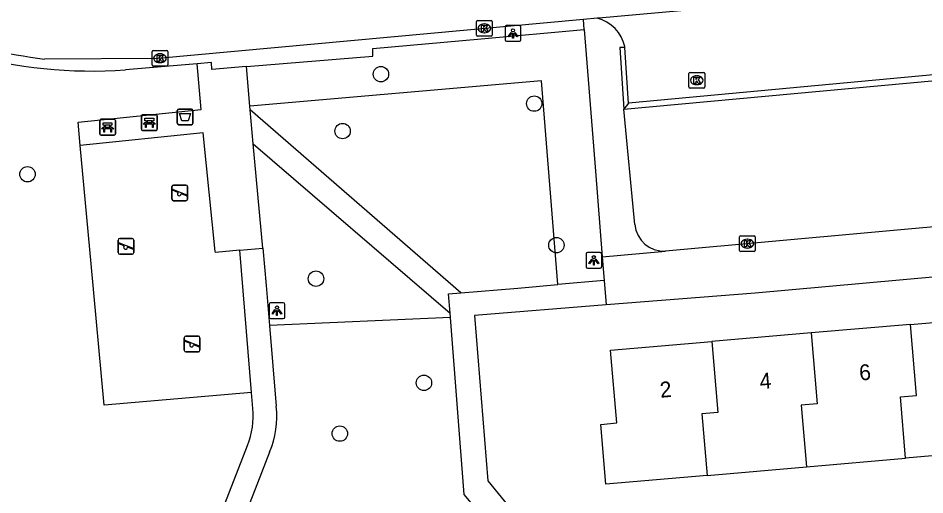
# Model space of a CAD drawing. Extents: x 162990 to 165007, y 383433 to 384336.
# Drawn here: x 164218.6 to 164276.2, y 383707.7 to 383737.9 of the extents above; entities that cross this region are included whole.
import ezdxf

# ---------------------------------------------------------------- set-up
doc = ezdxf.new("R2010")
doc.units = 0
for name, color, linetype in [('IMGEO_Afvalbak', 7, 'Continuous'), ('IMGEO_Bank', 7, 'Continuous'), ('IMGEO_Boom', 7, 'Continuous'), ('IMGEO_Groenvoorziening', 7, 'Continuous'), ('IMGEO_Kolk', 7, 'Continuous'), ('IMGEO_Lichtpunt', 7, 'Continuous'), ('IMGEO_Muur', 7, 'Continuous'), ('IMGEO_Pand', 7, 'Continuous'), ('IMGEO_Pand_nummerreeks', 7, 'Continuous'), ('IMGEO_Parkeervlak_open', 7, 'Continuous'), ('IMGEO_Rijbaan_lokaal_open', 7, 'Continuous'), ('IMGEO_Speelvoorziening', 7, 'Continuous'), ('IMGEO_Verkeerseiland_open', 7, 'Continuous'), ('IMGEO_Voetpad_halfverhard', 7, 'Continuous'), ('IMGEO_Voetpad_open', 7, 'Continuous')]:
    doc.layers.add(name, color=color, linetype=linetype)

msp = doc.modelspace()

# ---------------------------------------------------------------- linework, layer by layer
at = {"layer": 'IMGEO_Afvalbak'}
for p, q in [((164228.719, 383731.255), (164228.719, 383732.055)), ((164228.719, 383732.055), (164228.719, 383731.255)), ((164228.819, 383732.155), (164229.609, 383732.155)), ((164229.609, 383732.155), (164228.819, 383732.155)), ((164229.709, 383732.055), (164229.709, 383731.255)), ((164229.709, 383731.255), (164229.709, 383732.055)), ((164229.609, 383731.155), (164228.819, 383731.155)), ((164228.819, 383731.155), (164229.609, 383731.155))]:
    msp.add_line(p, q, dxfattribs=at)
msp.add_lwpolyline([(164228.862, 383731.869), (164229.566, 383731.869), (164229.417, 383731.399), (164229.011, 383731.399), (164228.862, 383731.869)], dxfattribs=at)
for centre, start, end in [((164228.819, 383732.055), 90, 180), ((164228.819, 383732.055), 90, 180), ((164229.609, 383732.055), 0, 90), ((164229.609, 383732.055), 360, 90), ((164228.819, 383731.255), 180, 270), ((164228.819, 383731.255), 180, 270), ((164229.609, 383731.255), 270, 0), ((164229.609, 383731.255), 270, 0)]:
    msp.add_arc(centre, 0.1, start, end, dxfattribs=at)
at = {"layer": 'IMGEO_Bank'}
for p, q in [((164226.446, 383730.869), (164226.446, 383731.71)), ((164226.446, 383731.71), (164226.446, 383730.869)), ((164226.521, 383731.794), (164227.362, 383731.794)), ((164227.362, 383731.794), (164226.521, 383731.794)), ((164227.446, 383731.719), (164227.446, 383730.878)), ((164227.446, 383730.878), (164227.446, 383731.719)), ((164223.792, 383730.578), (164223.792, 383731.419)), ((164223.792, 383731.419), (164223.792, 383730.578)), ((164223.867, 383731.503), (164224.708, 383731.503)), ((164224.708, 383731.503), (164223.867, 383731.503)), ((164224.101, 383731.009), (164224.101, 383731.115)), ((164224.145, 383731.115), (164224.145, 383731.009)), ((164224.433, 383731.121), (164224.151, 383731.121)), ((164224.439, 383731.009), (164224.439, 383731.115)), ((164224.483, 383731.115), (164224.483, 383731.009)), ((164224.792, 383731.428), (164224.792, 383730.587)), ((164224.792, 383730.587), (164224.792, 383731.428)), ((164227.143, 383731.192), (164226.75, 383731.192)), ((164226.755, 383731.3), (164226.755, 383731.406)), ((164226.799, 383731.406), (164226.799, 383731.3)), ((164227.087, 383731.412), (164226.805, 383731.412)), ((164226.805, 383731.294), (164227.087, 383731.294)), ((164227.093, 383731.3), (164227.093, 383731.406)), ((164227.137, 383731.406), (164227.137, 383731.3)), ((164224.717, 383730.503), (164223.876, 383730.503)), ((164223.876, 383730.503), (164224.717, 383730.503)), ((164224.489, 383730.901), (164224.096, 383730.901)), ((164224.151, 383731.003), (164224.433, 383731.003)), ((164227.371, 383730.794), (164226.53, 383730.794)), ((164226.53, 383730.794), (164227.371, 383730.794))]:
    msp.add_line(p, q, dxfattribs=at)
for points in [[(164224.095, 383731.121), (164224.009, 383731.121), (164224.009, 383731.282), (164224.572, 383731.282), (164224.572, 383731.121), (164224.489, 383731.121)], [(164226.693, 383731.192), (164226.551, 383731.192), (164226.663, 383731.294), (164226.749, 383731.294)], [(164226.749, 383731.412), (164226.663, 383731.412), (164226.663, 383731.573), (164227.226, 383731.573), (164227.226, 383731.412), (164227.143, 383731.412)], [(164226.743, 383731.185), (164226.743, 383730.978), (164226.7, 383730.978), (164226.7, 383731.185)], [(164227.143, 383731.294), (164227.226, 383731.294), (164227.338, 383731.192), (164227.199, 383731.192)], [(164227.193, 383731.185), (164227.193, 383730.978), (164227.149, 383730.978), (164227.149, 383731.185)], [(164224.039, 383730.901), (164223.897, 383730.901), (164224.009, 383731.003), (164224.095, 383731.003)], [(164224.089, 383730.894), (164224.089, 383730.687), (164224.046, 383730.687), (164224.046, 383730.894)], [(164224.489, 383731.003), (164224.572, 383731.003), (164224.684, 383730.901), (164224.545, 383730.901)], [(164224.539, 383730.894), (164224.539, 383730.687), (164224.495, 383730.687), (164224.495, 383730.894)]]:
    msp.add_lwpolyline(points, dxfattribs=at)
for centre, radius, start, end in [((164226.524, 383731.716), 0.0779, 92.4484, 184.28452), ((164226.524, 383731.716), 0.0779, 92.4484, 184.28452), ((164227.368, 383731.716), 0.0779, 2.4484, 94.28452), ((164227.368, 383731.716), 0.0779, 2.4484, 94.28452), ((164223.87, 383731.425), 0.0779, 92.4484, 184.28452), ((164223.87, 383731.425), 0.0779, 92.4484, 184.28452), ((164224.094, 383731.114), 0.00671, 2.89567, 87.10433), ((164224.151, 383731.114), 0.00671, 92.89567, 177.10433), ((164224.433, 383731.114), 0.00671, 2.89567, 87.10433), ((164224.49, 383731.114), 0.00671, 92.89567, 177.10433), ((164224.714, 383731.425), 0.0779, 2.4484, 94.28452), ((164224.714, 383731.425), 0.0779, 2.4484, 94.28452), ((164226.693, 383731.185), 0.00671, 2.89567, 87.10433), ((164226.75, 383731.185), 0.00671, 92.89567, 177.10433), ((164226.748, 383731.405), 0.00671, 2.89567, 87.10433), ((164226.748, 383731.301), 0.00671, 272.89567, 357.10433), ((164226.805, 383731.405), 0.00671, 92.89567, 177.10433), ((164226.805, 383731.301), 0.00671, 182.89567, 267.10433), ((164227.087, 383731.405), 0.00671, 2.89567, 87.10433), ((164227.087, 383731.301), 0.00671, 272.89567, 357.10433), ((164227.144, 383731.405), 0.00671, 92.89567, 177.10433), ((164227.144, 383731.301), 0.00671, 182.89567, 267.10433), ((164227.142, 383731.185), 0.00671, 2.89567, 87.10433), ((164227.199, 383731.185), 0.00671, 92.89567, 177.10433), ((164223.87, 383730.581), 0.0779, 182.4484, 274.28452), ((164223.87, 383730.581), 0.0779, 182.4484, 274.28452), ((164224.039, 383730.894), 0.00671, 2.89567, 87.10433), ((164224.096, 383730.894), 0.00671, 92.89567, 177.10433), ((164224.094, 383731.01), 0.00671, 272.89567, 357.10433), ((164224.151, 383731.01), 0.00671, 182.89567, 267.10433), ((164224.433, 383731.01), 0.00671, 272.89567, 357.10433), ((164224.49, 383731.01), 0.00671, 182.89567, 267.10433), ((164224.488, 383730.894), 0.00671, 2.89567, 87.10433), ((164224.545, 383730.894), 0.00671, 92.89567, 177.10433), ((164224.714, 383730.581), 0.0779, 272.4484, 4.28452), ((164224.714, 383730.581), 0.0779, 272.4484, 4.28452), ((164226.524, 383730.872), 0.0779, 182.4484, 274.28452), ((164226.524, 383730.872), 0.0779, 182.4484, 274.28452), ((164227.368, 383730.872), 0.0779, 272.4484, 4.28452), ((164227.368, 383730.872), 0.0779, 272.4484, 4.28452)]:
    msp.add_arc(centre, radius, start, end, dxfattribs=at)
at = {"layer": 'IMGEO_Boom'}
for centre in [(164241.643, 383734.364), (164251.372, 383732.497), (164239.21, 383730.753), (164219.211, 383728.015), (164252.78, 383723.519), (164237.521, 383721.39), (164244.373, 383714.782), (164239.032, 383711.561)]:
    msp.add_circle(centre, 0.489, dxfattribs=at)
at = {"layer": 'IMGEO_Groenvoorziening'}
for points in [[(164252.866, 383721.014), (164251.829, 383733.94), (164233.325, 383732.325)], [(164233.427, 383714.178), (164224.079, 383713.37), (164223.25, 383722.331), (164222.892, 383726.202), (164222.557, 383729.83)], [(164246.055, 383718.926), (164234.578, 383718.423)]]:
    msp.add_lwpolyline(points, dxfattribs=at)
at = {"layer": 'IMGEO_Kolk'}
for p, q in [((164247.706, 383736.847), (164247.706, 383737.699)), ((164247.781, 383737.773), (164248.633, 383737.773)), ((164248.194, 383737.553), (164248.219, 383737.553)), ((164248.707, 383737.699), (164248.707, 383736.847)), ((164248.217, 383736.993), (164248.192, 383736.993)), ((164248.633, 383736.773), (164247.781, 383736.773)), ((164227.116, 383734.95), (164227.116, 383735.802)), ((164227.191, 383735.876), (164228.043, 383735.876)), ((164227.604, 383735.656), (164227.629, 383735.656)), ((164228.117, 383735.802), (164228.117, 383734.95)), ((164227.627, 383735.096), (164227.602, 383735.096)), ((164228.043, 383734.876), (164227.191, 383734.876)), ((164261.191, 383733.554), (164261.191, 383734.406)), ((164261.266, 383734.48), (164262.118, 383734.48)), ((164261.679, 383734.26), (164261.704, 383734.26)), ((164262.192, 383734.406), (164262.192, 383733.554)), ((164262.118, 383733.48), (164261.266, 383733.48)), ((164261.702, 383733.7), (164261.677, 383733.7)), ((164264.403, 383723.187), (164264.403, 383724.039)), ((164264.478, 383724.113), (164265.33, 383724.113)), ((164264.891, 383723.893), (164264.916, 383723.893)), ((164265.404, 383724.039), (164265.404, 383723.187)), ((164265.33, 383723.113), (164264.478, 383723.113)), ((164264.914, 383723.333), (164264.889, 383723.333))]:
    msp.add_line(p, q, dxfattribs=at)
for points in [[(164247.706, 383736.847), (164247.706, 383737.699)], [(164247.781, 383737.773), (164248.633, 383737.773)], [(164248.027, 383737.473), (164248.15, 383737.473), (164248.15, 383737.322), (164248.28, 383737.473), (164248.444, 383737.473), (164248.298, 383737.322), (164248.451, 383737.073), (164248.299, 383737.073), (164248.214, 383737.237), (164248.15, 383737.17), (164248.15, 383737.073), (164248.027, 383737.073), (164248.027, 383737.473)], [(164248.707, 383737.699), (164248.707, 383736.847)], [(164248.633, 383736.773), (164247.781, 383736.773)], [(164227.116, 383734.95), (164227.116, 383735.802)], [(164227.191, 383735.876), (164228.043, 383735.876)], [(164228.117, 383735.802), (164228.117, 383734.95)], [(164227.437, 383735.576), (164227.56, 383735.576), (164227.56, 383735.425), (164227.69, 383735.576), (164227.854, 383735.576), (164227.708, 383735.425), (164227.861, 383735.176), (164227.709, 383735.176), (164227.624, 383735.34), (164227.56, 383735.273), (164227.56, 383735.176), (164227.437, 383735.176), (164227.437, 383735.576)], [(164228.043, 383734.876), (164227.191, 383734.876)], [(164261.191, 383733.554), (164261.191, 383734.406)], [(164261.266, 383734.48), (164262.118, 383734.48)], [(164261.512, 383734.18), (164261.635, 383734.18), (164261.635, 383734.029), (164261.765, 383734.18), (164261.929, 383734.18), (164261.783, 383734.029), (164261.936, 383733.78), (164261.784, 383733.78), (164261.699, 383733.944), (164261.635, 383733.877), (164261.635, 383733.78), (164261.512, 383733.78), (164261.512, 383734.18)], [(164262.192, 383734.406), (164262.192, 383733.554)], [(164262.118, 383733.48), (164261.266, 383733.48)], [(164264.403, 383723.187), (164264.403, 383724.039)], [(164264.478, 383724.113), (164265.33, 383724.113)], [(164264.724, 383723.813), (164264.847, 383723.813), (164264.847, 383723.662), (164264.977, 383723.813), (164265.141, 383723.813), (164264.995, 383723.662), (164265.148, 383723.413), (164264.996, 383723.413), (164264.911, 383723.577), (164264.847, 383723.51), (164264.847, 383723.413), (164264.724, 383723.413), (164264.724, 383723.813)], [(164265.404, 383724.039), (164265.404, 383723.187)], [(164265.33, 383723.113), (164264.478, 383723.113)]]:
    msp.add_lwpolyline(points, dxfattribs=at)
for centre, start, end in [((164247.783, 383737.697), 91.55205, 178.44795), ((164247.783, 383737.697), 91.55205, 178.44795), ((164248.631, 383737.697), 1.55205, 88.44795), ((164248.631, 383737.697), 1.55205, 88.44795), ((164247.783, 383736.849), 181.55205, 268.44795), ((164247.783, 383736.849), 181.55205, 268.44795), ((164248.631, 383736.849), 271.55205, 358.44795), ((164248.631, 383736.849), 271.55205, 358.44795), ((164227.193, 383735.8), 91.55205, 178.44795), ((164227.193, 383735.8), 91.55205, 178.44795), ((164228.041, 383735.8), 1.55205, 88.44795), ((164228.041, 383735.8), 1.55205, 88.44795), ((164227.193, 383734.952), 181.55205, 268.44795), ((164227.193, 383734.952), 181.55205, 268.44795), ((164228.041, 383734.952), 271.55205, 358.44795), ((164228.041, 383734.952), 271.55205, 358.44795), ((164261.268, 383734.404), 91.55205, 178.44795), ((164261.268, 383734.404), 91.55205, 178.44795), ((164262.116, 383734.404), 1.55205, 88.44795), ((164262.116, 383734.404), 1.55205, 88.44795), ((164261.268, 383733.556), 181.55205, 268.44795), ((164261.268, 383733.556), 181.55205, 268.44795), ((164262.116, 383733.556), 271.55205, 358.44795), ((164262.116, 383733.556), 271.55205, 358.44795), ((164264.48, 383724.037), 91.55205, 178.44795), ((164264.48, 383724.037), 91.55205, 178.44795), ((164265.328, 383724.037), 1.55205, 88.44795), ((164265.328, 383724.037), 1.55205, 88.44795), ((164264.48, 383723.189), 181.55205, 268.44795), ((164264.48, 383723.189), 181.55205, 268.44795), ((164265.328, 383723.189), 271.55205, 358.44795), ((164265.328, 383723.189), 271.55205, 358.44795)]:
    msp.add_arc(centre, 0.0765, start, end, dxfattribs=at)
for centre, major_axis, ratio, start_param, end_param in [((164248.193, 383737.273), (-0.387, 0.002), 0.722429, 4.712389, 7.853982), ((164248.218, 383737.273), (-0.39, 0.002), 0.717154, 1.570796, 4.712389), ((164227.603, 383735.376), (-0.387, 0.002), 0.722429, 4.712389, 7.853982), ((164227.628, 383735.376), (-0.39, 0.002), 0.717154, 1.570796, 4.712389), ((164261.678, 383733.98), (-0.387, 0.002), 0.722429, 4.712389, 7.853982), ((164261.703, 383733.98), (-0.39, 0.002), 0.717154, 1.570796, 4.712389), ((164264.89, 383723.613), (-0.387, 0.002), 0.722429, 4.712389, 7.853982), ((164264.915, 383723.613), (-0.39, 0.002), 0.717154, 1.570796, 4.712389)]:
    msp.add_ellipse(centre, major_axis=major_axis, ratio=ratio, start_param=start_param, end_param=end_param, dxfattribs=at)
at = {"layer": 'IMGEO_Lichtpunt'}
for p, q in [((164250.428, 383737.447), (164249.62, 383737.447)), ((164250.428, 383737.447), (164249.62, 383737.447)), ((164249.526, 383737.352), (164249.526, 383736.545)), ((164249.526, 383737.352), (164249.526, 383736.545)), ((164250.522, 383736.545), (164250.522, 383737.352)), ((164250.522, 383736.545), (164250.522, 383737.352)), ((164249.62, 383736.451), (164250.428, 383736.451)), ((164249.62, 383736.451), (164250.428, 383736.451)), ((164255.562, 383723.052), (164254.754, 383723.052)), ((164255.562, 383723.052), (164254.754, 383723.052)), ((164254.66, 383722.957), (164254.66, 383722.15)), ((164254.66, 383722.957), (164254.66, 383722.15)), ((164255.656, 383722.15), (164255.656, 383722.957)), ((164255.656, 383722.15), (164255.656, 383722.957)), ((164254.754, 383722.056), (164255.562, 383722.056)), ((164254.754, 383722.056), (164255.562, 383722.056)), ((164234.544, 383719.762), (164234.544, 383718.955)), ((164234.544, 383719.762), (164234.544, 383718.955)), ((164235.446, 383719.857), (164234.638, 383719.857)), ((164235.446, 383719.857), (164234.638, 383719.857)), ((164235.54, 383718.955), (164235.54, 383719.762)), ((164235.54, 383718.955), (164235.54, 383719.762)), ((164234.638, 383718.861), (164235.446, 383718.861)), ((164234.638, 383718.861), (164235.446, 383718.861))]:
    msp.add_line(p, q, dxfattribs=at)
for points in [[(164249.9, 383737.016), (164249.939, 383736.988), (164249.751, 383736.726), (164249.713, 383736.753), (164249.9, 383737.016)], [(164250.002, 383736.968), (164250.049, 383736.968), (164250.049, 383736.646), (164250.002, 383736.646), (164250.002, 383736.968)], [(164250.112, 383736.988), (164250.15, 383737.015), (164250.337, 383736.753), (164250.298, 383736.725), (164250.112, 383736.988)], [(164255.034, 383722.621), (164255.073, 383722.593), (164254.885, 383722.331), (164254.847, 383722.358), (164255.034, 383722.621)], [(164255.136, 383722.573), (164255.183, 383722.573), (164255.183, 383722.251), (164255.136, 383722.251), (164255.136, 383722.573)], [(164255.246, 383722.593), (164255.284, 383722.62), (164255.471, 383722.358), (164255.432, 383722.33), (164255.246, 383722.593)], [(164234.918, 383719.426), (164234.957, 383719.398), (164234.769, 383719.136), (164234.731, 383719.163), (164234.918, 383719.426)], [(164235.02, 383719.378), (164235.067, 383719.378), (164235.067, 383719.056), (164235.02, 383719.056), (164235.02, 383719.378)], [(164235.13, 383719.398), (164235.168, 383719.425), (164235.355, 383719.163), (164235.316, 383719.135), (164235.13, 383719.398)]]:
    msp.add_lwpolyline(points, dxfattribs=at)
for centre in [(164250.025, 383737.15), (164255.159, 383722.755), (164235.043, 383719.56)]:
    msp.add_circle(centre, 0.0994, dxfattribs=at)
for centre, start, end in [((164249.62, 383737.352), 90, 180), ((164249.62, 383737.352), 90, 180), ((164250.428, 383737.352), 0, 90), ((164250.428, 383737.352), 0, 90), ((164249.62, 383736.545), 180, 270), ((164249.62, 383736.545), 180, 270), ((164250.428, 383736.545), 270, 0), ((164250.428, 383736.545), 270, 360), ((164254.754, 383722.957), 90, 180), ((164254.754, 383722.957), 90, 180), ((164255.562, 383722.957), 0, 90), ((164255.562, 383722.957), 0, 90), ((164254.754, 383722.15), 180, 270), ((164254.754, 383722.15), 180, 270), ((164255.562, 383722.15), 270, 0), ((164255.562, 383722.15), 270, 360), ((164234.638, 383719.762), 90, 180), ((164234.638, 383719.762), 90, 180), ((164235.446, 383719.762), 0, 90), ((164235.446, 383719.762), 0, 90), ((164234.638, 383718.955), 180, 270), ((164234.638, 383718.955), 180, 270), ((164235.446, 383718.955), 270, 0), ((164235.446, 383718.955), 270, 360)]:
    msp.add_arc(centre, 0.0946, start, end, dxfattribs=at)
at = {"layer": 'IMGEO_Muur'}
for points in [[(164257.122, 383736.062), (164256.811, 383736.059), (164257.051, 383732.139)], [(164257.356, 383732.529), (164257.122, 383736.062)], [(164257.356, 383732.529), (164257.051, 383732.139)]]:
    msp.add_lwpolyline(points, dxfattribs=at)
at = {"layer": 'IMGEO_Pand'}
for points in [[(164275.245, 383718.492), (164281.545, 383719.036)], [(164275.245, 383718.492), (164268.944, 383717.949)], [(164274.947, 383710), (164274.612, 383713.901), (164275.63, 383713.985), (164275.245, 383718.492)], [(164268.944, 383717.949), (164262.643, 383717.406)], [(164268.944, 383717.949), (164269.329, 383713.444), (164268.311, 383713.36), (164268.646, 383709.457)], [(164262.345, 383708.914), (164255.924, 383708.36), (164255.598, 383712.149), (164256.622, 383712.237), (164256.224, 383716.852), (164262.643, 383717.406)], [(164262.643, 383717.406), (164263.028, 383712.904), (164262.01, 383712.82), (164262.345, 383708.914)], [(164281.247, 383710.544), (164274.947, 383710)], [(164268.646, 383709.457), (164274.947, 383710)], [(164262.345, 383708.914), (164268.646, 383709.457)]]:
    msp.add_lwpolyline(points, dxfattribs=at)
at = {"layer": 'IMGEO_Parkeervlak_open'}
msp.add_lwpolyline([(164288.746, 383735.451), (164257.356, 383732.529)], dxfattribs=at)
at = {"layer": 'IMGEO_Rijbaan_lokaal_open'}
for points in [[(164268.478, 383739.109), (164255.469, 383737.921), (164255.369, 383737.912)], [(164254.49, 383737.832), (164227.497, 383735.367), (164220.298, 383735.307)], [(164255.369, 383737.912), (164254.49, 383737.832)]]:
    msp.add_lwpolyline(points, dxfattribs=at)
msp.add_arc((164225.986, 383776.48), 41.564, 241.96483, 262.13373, dxfattribs=at)
at = {"layer": 'IMGEO_Speelvoorziening'}
for p, q in [((164228.379, 383726.433), (164228.379, 383727.233)), ((164228.379, 383727.233), (164228.379, 383726.433)), ((164228.448, 383727.058), (164229.324, 383726.705)), ((164228.479, 383727.333), (164229.269, 383727.333)), ((164229.269, 383727.333), (164228.479, 383727.333)), ((164229.369, 383727.233), (164229.369, 383726.433)), ((164229.369, 383726.433), (164229.369, 383727.233)), ((164228.762, 383726.861), (164228.423, 383726.998)), ((164229.3, 383726.645), (164228.96, 383726.782)), ((164229.269, 383726.333), (164228.479, 383726.333)), ((164228.479, 383726.333), (164229.269, 383726.333)), ((164224.965, 383723.044), (164224.965, 383723.844)), ((164224.965, 383723.844), (164224.965, 383723.044)), ((164225.348, 383723.472), (164225.009, 383723.609)), ((164225.034, 383723.669), (164225.91, 383723.316)), ((164225.065, 383723.944), (164225.855, 383723.944)), ((164225.855, 383723.944), (164225.065, 383723.944)), ((164225.955, 383723.844), (164225.955, 383723.044)), ((164225.955, 383723.044), (164225.955, 383723.844)), ((164225.886, 383723.256), (164225.546, 383723.393)), ((164225.855, 383722.944), (164225.065, 383722.944)), ((164225.065, 383722.944), (164225.855, 383722.944)), ((164229.163, 383716.848), (164229.163, 383717.648)), ((164229.163, 383717.648), (164229.163, 383716.848)), ((164229.546, 383717.276), (164229.207, 383717.413)), ((164229.232, 383717.473), (164230.108, 383717.12)), ((164229.263, 383717.748), (164230.053, 383717.748)), ((164230.053, 383717.748), (164229.263, 383717.748)), ((164230.153, 383717.648), (164230.153, 383716.848)), ((164230.153, 383716.848), (164230.153, 383717.648)), ((164230.053, 383716.748), (164229.263, 383716.748)), ((164229.263, 383716.748), (164230.053, 383716.748)), ((164230.084, 383717.06), (164229.744, 383717.197))]:
    msp.add_line(p, q, dxfattribs=at)
for centre, radius, start, end in [((164228.479, 383727.233), 0.1, 90, 180), ((164228.479, 383727.233), 0.1, 90, 180), ((164228.436, 383727.028), 0.0327, 68.07798, 248.07798), ((164229.269, 383727.233), 0.1, 0, 90), ((164229.269, 383727.233), 0.1, 360, 90), ((164228.841, 383726.771), 0.12, 130.99278, 5.16318), ((164229.312, 383726.675), 0.0327, 248.07798, 68.07798), ((164228.479, 383726.433), 0.1, 180, 270), ((164228.479, 383726.433), 0.1, 180, 270), ((164229.269, 383726.433), 0.1, 270, 0), ((164229.269, 383726.433), 0.1, 270, 0), ((164225.065, 383723.844), 0.1, 90, 180), ((164225.065, 383723.844), 0.1, 90, 180), ((164225.022, 383723.639), 0.0327, 68.07798, 248.07798), ((164225.855, 383723.844), 0.1, 0, 90), ((164225.855, 383723.844), 0.1, 360, 90), ((164225.065, 383723.044), 0.1, 180, 270), ((164225.065, 383723.044), 0.1, 180, 270), ((164225.427, 383723.382), 0.12, 130.99278, 5.16318), ((164225.855, 383723.044), 0.1, 270, 0), ((164225.855, 383723.044), 0.1, 270, 0), ((164225.898, 383723.286), 0.0327, 248.07798, 68.07798), ((164229.263, 383717.648), 0.1, 90, 180), ((164229.263, 383717.648), 0.1, 90, 180), ((164229.22, 383717.443), 0.0327, 68.07798, 248.07798), ((164229.625, 383717.186), 0.12, 130.99278, 5.16318), ((164230.053, 383717.648), 0.1, 0, 90), ((164230.053, 383717.648), 0.1, 360, 90), ((164229.263, 383716.848), 0.1, 180, 270), ((164229.263, 383716.848), 0.1, 180, 270), ((164230.053, 383716.848), 0.1, 270, 0), ((164230.053, 383716.848), 0.1, 270, 0), ((164230.096, 383717.09), 0.0327, 248.07798, 68.07798)]:
    msp.add_arc(centre, radius, start, end, dxfattribs=at)
at = {"layer": 'IMGEO_Verkeerseiland_open'}
msp.add_lwpolyline([(164257.051, 383732.139), (164278.682, 383734.135)], dxfattribs=at)
at = {"layer": 'IMGEO_Voetpad_halfverhard'}
for points in [[(164246.717, 383720.489), (164233.345, 383732.096)], [(164233.543, 383729.938), (164246.033, 383719.205)], [(164233.427, 383714.178), (164232.688, 383723.191)], [(164234.151, 383723.325), (164234.368, 383720.957), (164234.578, 383718.423)], [(164234.578, 383718.423), (164235.003, 383713.302)], [(164233.512, 383713.148), (164233.427, 383714.178)], [(164228.955, 383699.974), (164233.165, 383710.817)], [(164234.57, 383710.388), (164233.808, 383708.421), (164230.327, 383699.47)]]:
    msp.add_lwpolyline(points, dxfattribs=at)
for centre, radius, start, end in [((164229.338, 383712.655), 5.702, 336.57777, 6.51841), ((164228.678, 383712.676), 4.857, 337.49278, 5.57312)]:
    msp.add_arc(centre, radius, start, end, dxfattribs=at)
at = {"layer": 'IMGEO_Voetpad_open'}
for points in [[(164254.548, 383737.195), (164254.49, 383737.832)], [(164233.102, 383734.847), (164241.136, 383735.501), (164241.137, 383736.001), (164247.995, 383736.612), (164254.548, 383737.195)], [(164254.548, 383737.195), (164255.259, 383728.212), (164255.689, 383722.784)], [(164257.122, 383736.062), (164257.119, 383736.115)], [(164233.102, 383734.847), (164230.905, 383734.668), (164230.896, 383735.108), (164229.977, 383735.03)], [(164222.557, 383729.83), (164222.419, 383731.324), (164230.224, 383732.13), (164229.977, 383735.03)], [(164229.977, 383735.03), (164225.426, 383734.643)], [(164233.325, 383732.325), (164233.102, 383734.847)], [(164233.345, 383732.096), (164233.325, 383732.325)], [(164233.543, 383729.938), (164233.345, 383732.096)], [(164257.762, 383724.822), (164257.051, 383732.139)], [(164232.688, 383723.191), (164231.134, 383723.049), (164231.132, 383723.077), (164231.128, 383723.12), (164230.351, 383730.635), (164222.557, 383729.83)], [(164234.151, 383723.325), (164233.543, 383729.938)], [(164323.878, 383725.736), (164265.394, 383720.47), (164255.931, 383719.721)], [(164279.54, 383724.925), (164259.704, 383723.144)], [(164232.688, 383723.191), (164234.151, 383723.325)], [(164255.689, 383722.784), (164259.704, 383723.144)], [(164255.689, 383722.784), (164255.809, 383721.266)], [(164255.809, 383721.266), (164252.866, 383721.014)], [(164255.809, 383721.266), (164255.931, 383719.721)], [(164246.717, 383720.489), (164250.336, 383720.798), (164252.866, 383721.014)], [(164246.033, 383719.205), (164245.938, 383720.422), (164246.717, 383720.489)], [(164255.931, 383719.721), (164247.574, 383719.058), (164248.438, 383708.569), (164256.975, 383698.1)], [(164246.055, 383718.926), (164246.033, 383719.205)], [(164256.273, 383696.579), (164246.936, 383707.693), (164246.055, 383718.926)]]:
    msp.add_lwpolyline(points, dxfattribs=at)
for centre, radius, start, end in [((164254.812, 383735.619), 2.359, 12.13046, 76.35122), ((164223.253, 383764.354), 29.791, 254.25777, 274.18388), ((164259.594, 383724.98), 1.839, 184.91525, 273.42693)]:
    msp.add_arc(centre, radius, start, end, dxfattribs=at)

# ---------------------------------------------------------------- texts
at = {"layer": 'IMGEO_Pand_nummerreeks'}
for s, p in [('6', (164272.038, 383714.924)), ('4', (164265.715, 383714.379)), ('2', (164259.39, 383713.833))]:
    msp.add_text(s, height=1, rotation=4.92934, dxfattribs=at).set_placement(p)

doc.saveas('drawing.dxf')
